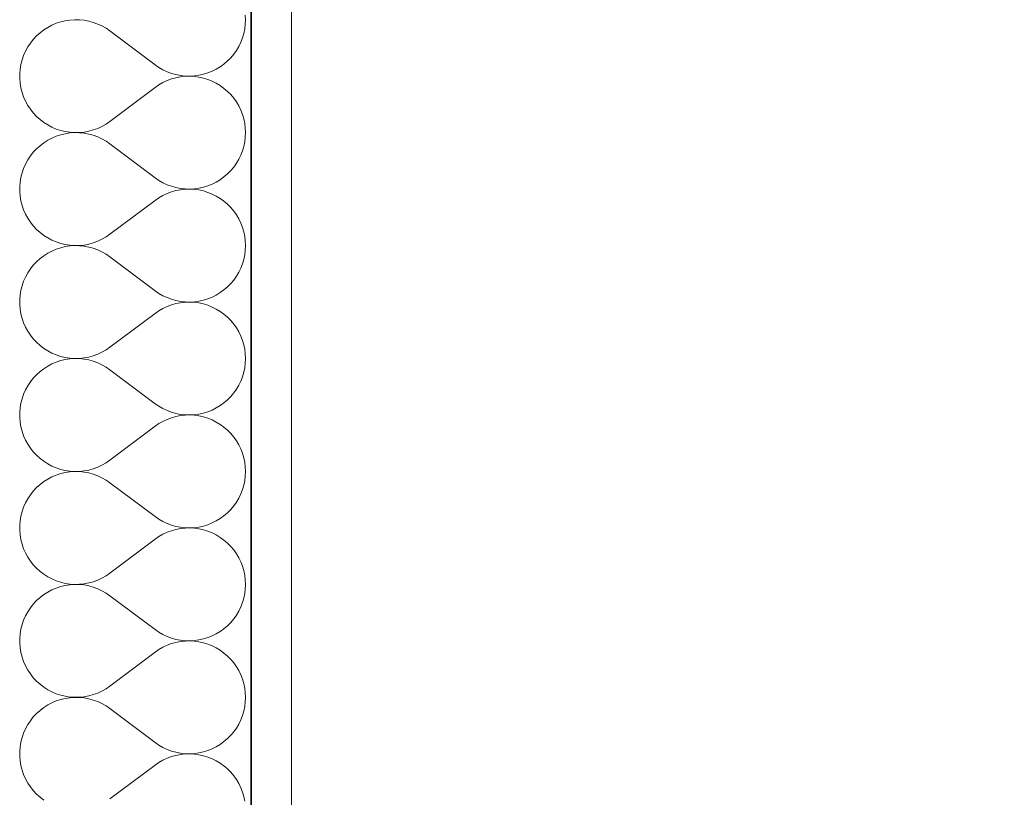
# Model space of a CAD drawing. Header units: millimetres. Extents: x -1465 to 393277, y -3788 to 454312.
# Tile 925 of 958: x 378745 to 379244, y 369971 to 370364. Entities that reach past the tile are written whole.
import ezdxf

# ---------------------------------------------------------------- set-up
doc = ezdxf.new("R2010")
doc.units = ezdxf.units.MM
doc.layers.add('- A - ocieplenie', color=8, linetype='Continuous')
doc.layers.add('z JAN', color=8, linetype='Continuous')

# ---------------------------------------------------------------- blocks, each defined once
blk = doc.blocks.new('*X32')
at = {"layer": '- A - ocieplenie', "linetype": 'Continuous', "lineweight": 13, "ltscale": 100}
for p, q in [((49818.48, 396774.26), (49816.28, 396773.33)), ((49820.75, 396775.01), (49818.48, 396774.26)), ((49823.07, 396775.56), (49820.75, 396775.01)), ((49825.43, 396775.92), (49823.07, 396775.56)), ((49827.81, 396776.08), (49825.43, 396775.92)), ((49830.2, 396776.04), (49827.81, 396776.08)), ((49832.57, 396775.8), (49830.2, 396776.04)), ((49834.92, 396775.36), (49832.57, 396775.8)), ((49837.22, 396774.73), (49834.92, 396775.36)), ((49839.46, 396773.91), (49837.22, 396774.73)), ((49914.24, 396776.09), (49914.14, 396778.43)), ((49914.14, 396773.75), (49914.24, 396776.09)), ((49810.26, 396769.49), (49808.49, 396767.89)), ((49812.16, 396770.94), (49810.26, 396769.49)), ((49814.17, 396772.22), (49812.16, 396770.94)), ((49816.28, 396773.33), (49814.17, 396772.22)), ((49841.63, 396772.91), (49839.46, 396773.91)), ((49843.7, 396771.72), (49841.63, 396772.91)), ((49845.67, 396770.37), (49843.7, 396771.72)), ((49845.67, 396770.37), (49868.52, 396753.23)), ((49913.38, 396769.13), (49913.86, 396771.42)), ((49913.86, 396771.42), (49914.14, 396773.75)), ((49805.38, 396764.27), (49804.06, 396762.28)), ((49806.86, 396766.15), (49805.38, 396764.27)), ((49808.49, 396767.89), (49806.86, 396766.15)), ((49910.85, 396762.59), (49911.87, 396764.7)), ((49911.87, 396764.7), (49912.72, 396766.88)), ((49912.72, 396766.88), (49913.38, 396769.13)), ((49802.92, 396760.19), (49801.95, 396758.01)), ((49804.06, 396762.28), (49802.92, 396760.19)), ((49908.31, 396758.66), (49909.66, 396760.57)), ((49909.66, 396760.57), (49910.85, 396762.59)), ((49801.17, 396755.75), (49800.57, 396753.44)), ((49801.95, 396758.01), (49801.17, 396755.75)), ((49903.38, 396753.67), (49905.16, 396755.2)), ((49905.16, 396755.2), (49906.8, 396756.86)), ((49906.8, 396756.86), (49908.31, 396758.66)), ((49800.18, 396751.09), (49799.98, 396748.71)), ((49800.57, 396753.44), (49800.18, 396751.09)), ((49868.52, 396753.23), (49870.45, 396751.9)), ((49870.45, 396751.9), (49872.49, 396750.74)), ((49872.49, 396750.74), (49874.61, 396749.74)), ((49874.61, 396749.74), (49876.8, 396748.93)), ((49895.21, 396749.16), (49897.39, 396750.03)), ((49897.39, 396750.03), (49899.48, 396751.08)), ((49899.48, 396751.08), (49901.48, 396752.29)), ((49901.48, 396752.29), (49903.38, 396753.67)), ((49799.98, 396748.71), (49799.98, 396746.32)), ((49799.98, 396746.32), (49800.18, 396743.94)), ((49872.49, 396744.29), (49870.45, 396743.13)), ((49874.61, 396745.29), (49872.49, 396744.29)), ((49876.8, 396746.11), (49874.61, 396745.29)), ((49876.8, 396748.93), (49879.06, 396748.29)), ((49879.06, 396746.74), (49876.8, 396746.11)), ((49879.06, 396748.29), (49881.36, 396747.84)), ((49881.36, 396747.19), (49879.06, 396746.74)), ((49881.36, 396747.84), (49883.69, 396747.59)), ((49883.69, 396747.45), (49881.36, 396747.19)), ((49883.69, 396747.59), (49886.03, 396747.52)), ((49886.03, 396747.51), (49883.69, 396747.45)), ((49886.03, 396747.52), (49888.37, 396747.64)), ((49888.37, 396747.39), (49886.03, 396747.51)), ((49888.37, 396747.64), (49890.69, 396747.96)), ((49890.69, 396747.07), (49888.37, 396747.39)), ((49890.69, 396747.96), (49892.97, 396748.47)), ((49892.97, 396746.57), (49890.69, 396747.07)), ((49892.97, 396748.47), (49895.21, 396749.16)), ((49895.21, 396745.87), (49892.97, 396746.57)), ((49897.39, 396745), (49895.21, 396745.87)), ((49899.48, 396743.95), (49897.39, 396745)), ((49800.18, 396743.94), (49800.57, 396741.59)), ((49800.57, 396741.59), (49801.17, 396739.28)), ((49845.67, 396724.66), (49868.52, 396741.8)), ((49870.45, 396743.13), (49868.52, 396741.8)), ((49901.48, 396742.74), (49899.48, 396743.95)), ((49903.38, 396741.36), (49901.48, 396742.74)), ((49905.16, 396739.84), (49903.38, 396741.36)), ((49906.8, 396738.17), (49905.16, 396739.84)), ((49801.17, 396739.28), (49801.95, 396737.02)), ((49801.95, 396737.02), (49802.92, 396734.84)), ((49802.92, 396734.84), (49804.06, 396732.75)), ((49908.31, 396736.37), (49906.8, 396738.17)), ((49909.66, 396734.46), (49908.31, 396736.37)), ((49910.85, 396732.44), (49909.66, 396734.46)), ((49804.06, 396732.75), (49805.38, 396730.76)), ((49805.38, 396730.76), (49806.86, 396728.89)), ((49911.87, 396730.34), (49910.85, 396732.44)), ((49912.72, 396728.15), (49911.87, 396730.34)), ((49806.86, 396728.89), (49808.49, 396727.14)), ((49808.49, 396727.14), (49810.26, 396725.54)), ((49810.26, 396725.54), (49812.16, 396724.1)), ((49843.7, 396723.31), (49845.67, 396724.66)), ((49913.38, 396725.9), (49912.72, 396728.15)), ((49913.86, 396723.61), (49913.38, 396725.9)), ((49812.16, 396724.1), (49814.17, 396722.81)), ((49814.17, 396722.81), (49816.28, 396721.7)), ((49816.28, 396721.7), (49818.48, 396720.77)), ((49818.48, 396720.77), (49820.75, 396720.02)), ((49820.75, 396720.02), (49823.07, 396719.47)), ((49823.07, 396719.47), (49825.43, 396719.11)), ((49832.57, 396719.23), (49834.92, 396719.67)), ((49834.92, 396719.67), (49837.22, 396720.3)), ((49837.22, 396720.3), (49839.46, 396721.12)), ((49839.46, 396721.12), (49841.63, 396722.13)), ((49841.63, 396722.13), (49843.7, 396723.31)), ((49914.14, 396721.29), (49913.86, 396723.61)), ((49914.24, 396718.94), (49914.14, 396721.29)), ((49814.17, 396715.08), (49812.16, 396713.79)), ((49816.28, 396716.19), (49814.17, 396715.08)), ((49818.48, 396717.12), (49816.28, 396716.19)), ((49820.75, 396717.87), (49818.48, 396717.12)), ((49823.07, 396718.42), (49820.75, 396717.87)), ((49825.43, 396718.78), (49823.07, 396718.42)), ((49825.43, 396719.11), (49827.81, 396718.95)), ((49827.81, 396718.94), (49825.43, 396718.78)), ((49827.81, 396718.95), (49830.2, 396718.99)), ((49830.2, 396718.9), (49827.81, 396718.94)), ((49830.2, 396718.99), (49832.57, 396719.23)), ((49832.57, 396718.66), (49830.2, 396718.9)), ((49834.92, 396718.22), (49832.57, 396718.66)), ((49837.22, 396717.59), (49834.92, 396718.22)), ((49839.46, 396716.77), (49837.22, 396717.59)), ((49841.63, 396715.76), (49839.46, 396716.77)), ((49843.7, 396714.58), (49841.63, 396715.76)), ((49845.67, 396713.23), (49843.7, 396714.58)), ((49913.86, 396714.28), (49914.14, 396716.6)), ((49914.14, 396716.6), (49914.24, 396718.94)), ((49808.49, 396710.75), (49806.86, 396709)), ((49810.26, 396712.35), (49808.49, 396710.75)), ((49812.16, 396713.79), (49810.26, 396712.35)), ((49845.67, 396713.23), (49868.52, 396696.09)), ((49911.87, 396707.55), (49912.72, 396709.74)), ((49912.72, 396709.74), (49913.38, 396711.99)), ((49913.38, 396711.99), (49913.86, 396714.28)), ((49804.06, 396705.14), (49802.92, 396703.05)), ((49805.38, 396707.13), (49804.06, 396705.14)), ((49806.86, 396709), (49805.38, 396707.13)), ((49909.66, 396703.43), (49910.85, 396705.45)), ((49910.85, 396705.45), (49911.87, 396707.55)), ((49801.95, 396700.87), (49801.17, 396698.61)), ((49802.92, 396703.05), (49801.95, 396700.87)), ((49905.16, 396698.05), (49906.8, 396699.72)), ((49906.8, 396699.72), (49908.31, 396701.52)), ((49908.31, 396701.52), (49909.66, 396703.43)), ((49800.57, 396696.3), (49800.18, 396693.95)), ((49801.17, 396698.61), (49800.57, 396696.3)), ((49868.52, 396696.09), (49870.45, 396694.76)), ((49870.45, 396694.76), (49872.49, 396693.6)), ((49899.48, 396693.94), (49901.48, 396695.15)), ((49901.48, 396695.15), (49903.38, 396696.53)), ((49903.38, 396696.53), (49905.16, 396698.05)), ((49800.18, 396693.95), (49799.98, 396691.57)), ((49799.98, 396691.57), (49799.98, 396689.18)), ((49872.49, 396693.6), (49874.61, 396692.6)), ((49874.61, 396692.6), (49876.8, 396691.78)), ((49876.8, 396691.78), (49879.06, 396691.15)), ((49879.06, 396689.6), (49876.8, 396688.96)), ((49879.06, 396691.15), (49881.36, 396690.7)), ((49881.36, 396690.05), (49879.06, 396689.6)), ((49881.36, 396690.7), (49883.69, 396690.44)), ((49883.69, 396690.3), (49881.36, 396690.05)), ((49883.69, 396690.44), (49886.03, 396690.38)), ((49886.03, 396690.37), (49883.69, 396690.3)), ((49886.03, 396690.38), (49888.37, 396690.5)), ((49888.37, 396690.25), (49886.03, 396690.37)), ((49888.37, 396690.5), (49890.69, 396690.82)), ((49890.69, 396689.93), (49888.37, 396690.25)), ((49890.69, 396690.82), (49892.97, 396691.32)), ((49892.97, 396689.42), (49890.69, 396689.93)), ((49892.97, 396691.32), (49895.21, 396692.02)), ((49895.21, 396692.02), (49897.39, 396692.89)), ((49897.39, 396692.89), (49899.48, 396693.94)), ((49799.98, 396689.18), (49800.18, 396686.8)), ((49800.18, 396686.8), (49800.57, 396684.45)), ((49845.67, 396667.52), (49868.52, 396684.66)), ((49870.45, 396685.99), (49868.52, 396684.66)), ((49872.49, 396687.15), (49870.45, 396685.99)), ((49874.61, 396688.15), (49872.49, 396687.15)), ((49876.8, 396688.96), (49874.61, 396688.15)), ((49895.21, 396688.73), (49892.97, 396689.42)), ((49897.39, 396687.86), (49895.21, 396688.73)), ((49899.48, 396686.81), (49897.39, 396687.86)), ((49901.48, 396685.6), (49899.48, 396686.81)), ((49903.38, 396684.22), (49901.48, 396685.6)), ((49800.57, 396684.45), (49801.17, 396682.14)), ((49801.17, 396682.14), (49801.95, 396679.88)), ((49801.95, 396679.88), (49802.92, 396677.7)), ((49905.16, 396682.69), (49903.38, 396684.22)), ((49906.8, 396681.03), (49905.16, 396682.69)), ((49908.31, 396679.23), (49906.8, 396681.03)), ((49802.92, 396677.7), (49804.06, 396675.61)), ((49804.06, 396675.61), (49805.38, 396673.62)), ((49909.66, 396677.32), (49908.31, 396679.23)), ((49910.85, 396675.3), (49909.66, 396677.32)), ((49911.87, 396673.19), (49910.85, 396675.3)), ((49805.38, 396673.62), (49806.86, 396671.74)), ((49806.86, 396671.74), (49808.49, 396670)), ((49808.49, 396670), (49810.26, 396668.4)), ((49912.72, 396671.01), (49911.87, 396673.19)), ((49913.38, 396668.76), (49912.72, 396671.01)), ((49810.26, 396668.4), (49812.16, 396666.95)), ((49812.16, 396666.95), (49814.17, 396665.67)), ((49814.17, 396665.67), (49816.28, 396664.56)), ((49816.28, 396664.56), (49818.48, 396663.63)), ((49839.46, 396663.98), (49841.63, 396664.98)), ((49841.63, 396664.98), (49843.7, 396666.17)), ((49843.7, 396666.17), (49845.67, 396667.52)), ((49913.86, 396666.47), (49913.38, 396668.76)), ((49914.14, 396664.14), (49913.86, 396666.47)), ((49818.48, 396659.98), (49816.28, 396659.05)), ((49818.48, 396663.63), (49820.75, 396662.88)), ((49820.75, 396660.72), (49818.48, 396659.98)), ((49820.75, 396662.88), (49823.07, 396662.33)), ((49823.07, 396661.28), (49820.75, 396660.72)), ((49823.07, 396662.33), (49825.43, 396661.97)), ((49825.43, 396661.63), (49823.07, 396661.28)), ((49825.43, 396661.97), (49827.81, 396661.81)), ((49827.81, 396661.79), (49825.43, 396661.63)), ((49827.81, 396661.81), (49830.2, 396661.85)), ((49830.2, 396661.75), (49827.81, 396661.79)), ((49830.2, 396661.85), (49832.57, 396662.09)), ((49832.57, 396661.51), (49830.2, 396661.75)), ((49832.57, 396662.09), (49834.92, 396662.53)), ((49834.92, 396661.08), (49832.57, 396661.51)), ((49834.92, 396662.53), (49837.22, 396663.16)), ((49837.22, 396660.45), (49834.92, 396661.08)), ((49837.22, 396663.16), (49839.46, 396663.98)), ((49839.46, 396659.63), (49837.22, 396660.45)), ((49841.63, 396658.62), (49839.46, 396659.63)), ((49914.24, 396661.8), (49914.14, 396664.14)), ((49914.14, 396659.46), (49914.24, 396661.8)), ((49810.26, 396655.2), (49808.49, 396653.6)), ((49812.16, 396656.65), (49810.26, 396655.2)), ((49814.17, 396657.94), (49812.16, 396656.65)), ((49816.28, 396659.05), (49814.17, 396657.94)), ((49843.7, 396657.44), (49841.63, 396658.62)), ((49845.67, 396656.09), (49843.7, 396657.44)), ((49845.67, 396656.09), (49868.52, 396638.94)), ((49912.72, 396652.6), (49913.38, 396654.84)), ((49913.38, 396654.84), (49913.86, 396657.14)), ((49913.86, 396657.14), (49914.14, 396659.46)), ((49805.38, 396649.99), (49804.06, 396648)), ((49806.86, 396651.86), (49805.38, 396649.99)), ((49808.49, 396653.6), (49806.86, 396651.86)), ((49910.85, 396648.3), (49911.87, 396650.41)), ((49911.87, 396650.41), (49912.72, 396652.6)), ((49802.92, 396645.9), (49801.95, 396643.72)), ((49804.06, 396648), (49802.92, 396645.9)), ((49908.31, 396644.37), (49909.66, 396646.29)), ((49909.66, 396646.29), (49910.85, 396648.3)), ((49801.17, 396641.47), (49800.57, 396639.16)), ((49801.95, 396643.72), (49801.17, 396641.47)), ((49903.38, 396639.38), (49905.16, 396640.91)), ((49905.16, 396640.91), (49906.8, 396642.58)), ((49906.8, 396642.58), (49908.31, 396644.37)), ((49800.18, 396636.8), (49799.98, 396634.42)), ((49800.57, 396639.16), (49800.18, 396636.8)), ((49868.52, 396638.94), (49870.45, 396637.62)), ((49870.45, 396637.62), (49872.49, 396636.45)), ((49872.49, 396636.45), (49874.61, 396635.46)), ((49874.61, 396635.46), (49876.8, 396634.64)), ((49892.97, 396634.18), (49895.21, 396634.87)), ((49895.21, 396634.87), (49897.39, 396635.74)), ((49897.39, 396635.74), (49899.48, 396636.79)), ((49899.48, 396636.79), (49901.48, 396638.01)), ((49901.48, 396638.01), (49903.38, 396639.38)), ((49799.98, 396634.42), (49799.98, 396632.04)), ((49799.98, 396632.04), (49800.18, 396629.66)), ((49872.49, 396630.01), (49870.45, 396628.84)), ((49874.61, 396631), (49872.49, 396630.01)), ((49876.8, 396631.82), (49874.61, 396631)), ((49876.8, 396634.64), (49879.06, 396634.01)), ((49879.06, 396632.46), (49876.8, 396631.82)), ((49879.06, 396634.01), (49881.36, 396633.56)), ((49881.36, 396632.9), (49879.06, 396632.46)), ((49881.36, 396633.56), (49883.69, 396633.3)), ((49883.69, 396633.16), (49881.36, 396632.9)), ((49883.69, 396633.3), (49886.03, 396633.23)), ((49886.03, 396633.23), (49883.69, 396633.16)), ((49886.03, 396633.23), (49888.37, 396633.36)), ((49888.37, 396633.1), (49886.03, 396633.23)), ((49888.37, 396633.36), (49890.69, 396633.68)), ((49890.69, 396632.79), (49888.37, 396633.1)), ((49890.69, 396633.68), (49892.97, 396634.18)), ((49892.97, 396632.28), (49890.69, 396632.79)), ((49895.21, 396631.59), (49892.97, 396632.28)), ((49897.39, 396630.72), (49895.21, 396631.59)), ((49899.48, 396629.67), (49897.39, 396630.72)), ((49800.18, 396629.66), (49800.57, 396627.31)), ((49800.57, 396627.31), (49801.17, 396624.99)), ((49801.17, 396624.99), (49801.95, 396622.74)), ((49845.67, 396610.37), (49868.52, 396627.52)), ((49870.45, 396628.84), (49868.52, 396627.52)), ((49901.48, 396628.45), (49899.48, 396629.67)), ((49903.38, 396627.08), (49901.48, 396628.45)), ((49905.16, 396625.55), (49903.38, 396627.08)), ((49906.8, 396623.88), (49905.16, 396625.55)), ((49801.95, 396622.74), (49802.92, 396620.56)), ((49802.92, 396620.56), (49804.06, 396618.46)), ((49908.31, 396622.09), (49906.8, 396623.88)), ((49909.66, 396620.18), (49908.31, 396622.09)), ((49910.85, 396618.16), (49909.66, 396620.18)), ((49804.06, 396618.46), (49805.38, 396616.47)), ((49805.38, 396616.47), (49806.86, 396614.6)), ((49911.87, 396616.05), (49910.85, 396618.16)), ((49912.72, 396613.86), (49911.87, 396616.05)), ((49806.86, 396614.6), (49808.49, 396612.86)), ((49808.49, 396612.86), (49810.26, 396611.26)), ((49810.26, 396611.26), (49812.16, 396609.81)), ((49812.16, 396609.81), (49814.17, 396608.53)), ((49843.7, 396609.02), (49845.67, 396610.37)), ((49913.38, 396611.62), (49912.72, 396613.86)), ((49913.86, 396609.32), (49913.38, 396611.62)), ((49814.17, 396608.53), (49816.28, 396607.41)), ((49816.28, 396607.41), (49818.48, 396606.48)), ((49818.48, 396606.48), (49820.75, 396605.74)), ((49820.75, 396605.74), (49823.07, 396605.18)), ((49823.07, 396605.18), (49825.43, 396604.83)), ((49825.43, 396604.83), (49827.81, 396604.67)), ((49830.2, 396604.71), (49832.57, 396604.95)), ((49832.57, 396604.95), (49834.92, 396605.38)), ((49834.92, 396605.38), (49837.22, 396606.01)), ((49837.22, 396606.01), (49839.46, 396606.84)), ((49839.46, 396606.84), (49841.63, 396607.84)), ((49841.63, 396607.84), (49843.7, 396609.02)), ((49914.14, 396607), (49913.86, 396609.32)), ((49914.24, 396604.66), (49914.14, 396607)), ((49814.17, 396600.79), (49812.16, 396599.51)), ((49816.28, 396601.9), (49814.17, 396600.79)), ((49818.48, 396602.84), (49816.28, 396601.9)), ((49820.75, 396603.58), (49818.48, 396602.84)), ((49823.07, 396604.13), (49820.75, 396603.58)), ((49825.43, 396604.49), (49823.07, 396604.13)), ((49827.81, 396604.65), (49825.43, 396604.49)), ((49827.81, 396604.67), (49830.2, 396604.71)), ((49830.2, 396604.61), (49827.81, 396604.65)), ((49832.57, 396604.37), (49830.2, 396604.61)), ((49834.92, 396603.93), (49832.57, 396604.37)), ((49837.22, 396603.3), (49834.92, 396603.93)), ((49839.46, 396602.48), (49837.22, 396603.3)), ((49841.63, 396601.48), (49839.46, 396602.48)), ((49843.7, 396600.3), (49841.63, 396601.48)), ((49845.67, 396598.94), (49843.7, 396600.3)), ((49913.38, 396597.7), (49913.86, 396599.99)), ((49913.86, 396599.99), (49914.14, 396602.32)), ((49914.14, 396602.32), (49914.24, 396604.66)), ((49808.49, 396596.46), (49806.86, 396594.72)), ((49810.26, 396598.06), (49808.49, 396596.46)), ((49812.16, 396599.51), (49810.26, 396598.06)), ((49845.67, 396598.94), (49868.52, 396581.8)), ((49911.87, 396593.27), (49912.72, 396595.45)), ((49912.72, 396595.45), (49913.38, 396597.7)), ((49804.06, 396590.85), (49802.92, 396588.76)), ((49805.38, 396592.84), (49804.06, 396590.85)), ((49806.86, 396594.72), (49805.38, 396592.84)), ((49909.66, 396589.14), (49910.85, 396591.16)), ((49910.85, 396591.16), (49911.87, 396593.27)), ((49801.95, 396586.58), (49801.17, 396584.33)), ((49802.92, 396588.76), (49801.95, 396586.58)), ((49905.16, 396583.77), (49906.8, 396585.43)), ((49906.8, 396585.43), (49908.31, 396587.23)), ((49908.31, 396587.23), (49909.66, 396589.14)), ((49800.57, 396582.01), (49800.18, 396579.66)), ((49801.17, 396584.33), (49800.57, 396582.01)), ((49868.52, 396581.8), (49870.45, 396580.47)), ((49870.45, 396580.47), (49872.49, 396579.31)), ((49899.48, 396579.65), (49901.48, 396580.87)), ((49901.48, 396580.87), (49903.38, 396582.24)), ((49903.38, 396582.24), (49905.16, 396583.77)), ((49800.18, 396579.66), (49799.98, 396577.28)), ((49799.98, 396577.28), (49799.98, 396574.89)), ((49799.98, 396574.89), (49800.18, 396572.52)), ((49872.49, 396579.31), (49874.61, 396578.32)), ((49874.61, 396578.32), (49876.8, 396577.5)), ((49876.8, 396577.5), (49879.06, 396576.86)), ((49879.06, 396575.31), (49876.8, 396574.68)), ((49879.06, 396576.86), (49881.36, 396576.41)), ((49881.36, 396575.76), (49879.06, 396575.31)), ((49881.36, 396576.41), (49883.69, 396576.16)), ((49883.69, 396576.02), (49881.36, 396575.76)), ((49883.69, 396576.16), (49886.03, 396576.09)), ((49886.03, 396576.09), (49883.69, 396576.02)), ((49886.03, 396576.09), (49888.37, 396576.22)), ((49888.37, 396575.96), (49886.03, 396576.09)), ((49888.37, 396576.22), (49890.69, 396576.53)), ((49890.69, 396575.64), (49888.37, 396575.96)), ((49890.69, 396576.53), (49892.97, 396577.04)), ((49892.97, 396575.14), (49890.69, 396575.64)), ((49892.97, 396577.04), (49895.21, 396577.73)), ((49895.21, 396574.45), (49892.97, 396575.14)), ((49895.21, 396577.73), (49897.39, 396578.6)), ((49897.39, 396578.6), (49899.48, 396579.65)), ((49800.18, 396572.52), (49800.57, 396570.16)), ((49800.57, 396570.16), (49801.17, 396567.85)), ((49845.67, 396553.23), (49868.52, 396570.37)), ((49870.45, 396571.7), (49868.52, 396570.37)), ((49872.49, 396572.87), (49870.45, 396571.7)), ((49874.61, 396573.86), (49872.49, 396572.87)), ((49876.8, 396574.68), (49874.61, 396573.86)), ((49897.39, 396573.57), (49895.21, 396574.45)), ((49899.48, 396572.53), (49897.39, 396573.57)), ((49901.48, 396571.31), (49899.48, 396572.53)), ((49903.38, 396569.93), (49901.48, 396571.31)), ((49905.16, 396568.41), (49903.38, 396569.93)), ((49801.17, 396567.85), (49801.95, 396565.6)), ((49801.95, 396565.6), (49802.92, 396563.41)), ((49906.8, 396566.74), (49905.16, 396568.41)), ((49908.31, 396564.95), (49906.8, 396566.74)), ((49909.66, 396563.03), (49908.31, 396564.95)), ((49802.92, 396563.41), (49804.06, 396561.32)), ((49804.06, 396561.32), (49805.38, 396559.33)), ((49910.85, 396561.01), (49909.66, 396563.03)), ((49911.87, 396558.91), (49910.85, 396561.01)), ((49805.38, 396559.33), (49806.86, 396557.46)), ((49806.86, 396557.46), (49808.49, 396555.72)), ((49808.49, 396555.72), (49810.26, 396554.11)), ((49912.72, 396556.72), (49911.87, 396558.91)), ((49913.38, 396554.48), (49912.72, 396556.72)), ((49810.26, 396554.11), (49812.16, 396552.67)), ((49812.16, 396552.67), (49814.17, 396551.38)), ((49814.17, 396551.38), (49816.28, 396550.27)), ((49816.28, 396550.27), (49818.48, 396549.34)), ((49839.46, 396549.69), (49841.63, 396550.7)), ((49841.63, 396550.7), (49843.7, 396551.88)), ((49843.7, 396551.88), (49845.67, 396553.23)), ((49913.86, 396552.18), (49913.38, 396554.48)), ((49914.14, 396549.86), (49913.86, 396552.18)), ((49818.48, 396545.69), (49816.28, 396544.76)), ((49818.48, 396549.34), (49820.75, 396548.59)), ((49820.75, 396546.44), (49818.48, 396545.69)), ((49820.75, 396548.59), (49823.07, 396548.04)), ((49823.07, 396546.99), (49820.75, 396546.44)), ((49823.07, 396548.04), (49825.43, 396547.68)), ((49825.43, 396547.35), (49823.07, 396546.99)), ((49825.43, 396547.68), (49827.81, 396547.53)), ((49827.81, 396547.51), (49825.43, 396547.35)), ((49827.81, 396547.53), (49830.2, 396547.57)), ((49830.2, 396547.47), (49827.81, 396547.51)), ((49830.2, 396547.57), (49832.57, 396547.8)), ((49832.57, 396547.23), (49830.2, 396547.47)), ((49832.57, 396547.8), (49834.92, 396548.24)), ((49834.92, 396546.79), (49832.57, 396547.23)), ((49834.92, 396548.24), (49837.22, 396548.87)), ((49837.22, 396546.16), (49834.92, 396546.79)), ((49837.22, 396548.87), (49839.46, 396549.69)), ((49839.46, 396545.34), (49837.22, 396546.16)), ((49841.63, 396544.34), (49839.46, 396545.34)), ((49913.86, 396542.85), (49914.14, 396545.18)), ((49914.24, 396547.52), (49914.14, 396549.86)), ((49914.14, 396545.18), (49914.24, 396547.52)), ((49810.26, 396540.92), (49808.49, 396539.32)), ((49812.16, 396542.37), (49810.26, 396540.92)), ((49814.17, 396543.65), (49812.16, 396542.37)), ((49816.28, 396544.76), (49814.17, 396543.65)), ((49843.7, 396543.15), (49841.63, 396544.34)), ((49845.67, 396541.8), (49843.7, 396543.15)), ((49845.67, 396541.8), (49868.52, 396524.66)), ((49912.72, 396538.31), (49913.38, 396540.56)), ((49913.38, 396540.56), (49913.86, 396542.85)), ((49805.38, 396535.7), (49804.06, 396533.71)), ((49806.86, 396537.57), (49805.38, 396535.7)), ((49808.49, 396539.32), (49806.86, 396537.57)), ((49910.85, 396534.02), (49911.87, 396536.13)), ((49911.87, 396536.13), (49912.72, 396538.31)), ((49802.92, 396531.62), (49801.95, 396529.44)), ((49804.06, 396533.71), (49802.92, 396531.62)), ((49906.8, 396528.29), (49908.31, 396530.09)), ((49908.31, 396530.09), (49909.66, 396532)), ((49909.66, 396532), (49910.85, 396534.02)), ((49801.17, 396527.18), (49800.57, 396524.87)), ((49801.95, 396529.44), (49801.17, 396527.18)), ((49901.48, 396523.72), (49903.38, 396525.1)), ((49903.38, 396525.1), (49905.16, 396526.62)), ((49905.16, 396526.62), (49906.8, 396528.29)), ((49800.18, 396522.52), (49799.98, 396520.14)), ((49799.98, 396520.14), (49799.98, 396517.75)), ((49800.57, 396524.87), (49800.18, 396522.52)), ((49868.52, 396524.66), (49870.45, 396523.33)), ((49870.45, 396523.33), (49872.49, 396522.17)), ((49872.49, 396522.17), (49874.61, 396521.17)), ((49874.61, 396521.17), (49876.8, 396520.35)), ((49876.8, 396520.35), (49879.06, 396519.72)), ((49892.97, 396519.9), (49895.21, 396520.59)), ((49895.21, 396520.59), (49897.39, 396521.46)), ((49897.39, 396521.46), (49899.48, 396522.51)), ((49899.48, 396522.51), (49901.48, 396523.72)), ((49799.98, 396517.75), (49800.18, 396515.37)), ((49800.18, 396515.37), (49800.57, 396513.02)), ((49872.49, 396515.72), (49870.45, 396514.56)), ((49874.61, 396516.72), (49872.49, 396515.72)), ((49876.8, 396517.54), (49874.61, 396516.72)), ((49879.06, 396518.17), (49876.8, 396517.54)), ((49879.06, 396519.72), (49881.36, 396519.27)), ((49881.36, 396518.62), (49879.06, 396518.17)), ((49881.36, 396519.27), (49883.69, 396519.01)), ((49883.69, 396518.88), (49881.36, 396518.62)), ((49883.69, 396519.01), (49886.03, 396518.95)), ((49886.03, 396518.94), (49883.69, 396518.88)), ((49886.03, 396518.95), (49888.37, 396519.07)), ((49888.37, 396518.82), (49886.03, 396518.94)), ((49888.37, 396519.07), (49890.69, 396519.39)), ((49890.69, 396518.5), (49888.37, 396518.82)), ((49890.69, 396519.39), (49892.97, 396519.9)), ((49892.97, 396517.99), (49890.69, 396518.5)), ((49895.21, 396517.3), (49892.97, 396517.99)), ((49897.39, 396516.43), (49895.21, 396517.3)), ((49899.48, 396515.38), (49897.39, 396516.43)), ((49901.48, 396514.17), (49899.48, 396515.38)), ((49800.57, 396513.02), (49801.17, 396510.71)), ((49801.17, 396510.71), (49801.95, 396508.45)), ((49845.67, 396496.09), (49868.52, 396513.23)), ((49870.45, 396514.56), (49868.52, 396513.23)), ((49903.38, 396512.79), (49901.48, 396514.17)), ((49905.16, 396511.27), (49903.38, 396512.79)), ((49906.8, 396509.6), (49905.16, 396511.27)), ((49801.95, 396508.45), (49802.92, 396506.27)), ((49802.92, 396506.27), (49804.06, 396504.18)), ((49908.31, 396507.8), (49906.8, 396509.6)), ((49909.66, 396505.89), (49908.31, 396507.8)), ((49910.85, 396503.87), (49909.66, 396505.89)), ((49804.06, 396504.18), (49805.38, 396502.19)), ((49805.38, 396502.19), (49806.86, 396500.32)), ((49806.86, 396500.32), (49808.49, 396498.57)), ((49911.87, 396501.76), (49910.85, 396503.87)), ((49912.72, 396499.58), (49911.87, 396501.76)), ((49808.49, 396498.57), (49810.26, 396496.97)), ((49810.26, 396496.97), (49812.16, 396495.52)), ((49812.16, 396495.52), (49814.17, 396494.24)), ((49843.7, 396494.74), (49845.67, 396496.09)), ((49913.38, 396497.33), (49912.72, 396499.58)), ((49913.86, 396495.04), (49913.38, 396497.33)), ((49814.17, 396494.24), (49816.28, 396493.13)), ((49816.28, 396493.13), (49818.48, 396492.2)), ((49818.48, 396492.2), (49820.75, 396491.45)), ((49820.75, 396491.45), (49823.07, 396490.9)), ((49823.07, 396490.9), (49825.43, 396490.54)), ((49825.43, 396490.21), (49823.07, 396489.85)), ((49825.43, 396490.54), (49827.81, 396490.38)), ((49827.81, 396490.36), (49825.43, 396490.21)), ((49827.81, 396490.38), (49830.2, 396490.42)), ((49830.2, 396490.32), (49827.81, 396490.36)), ((49830.2, 396490.42), (49832.57, 396490.66)), ((49832.57, 396490.09), (49830.2, 396490.32)), ((49832.57, 396490.66), (49834.92, 396491.1)), ((49834.92, 396491.1), (49837.22, 396491.73)), ((49837.22, 396491.73), (49839.46, 396492.55)), ((49839.46, 396492.55), (49841.63, 396493.55)), ((49841.63, 396493.55), (49843.7, 396494.74)), ((49914.14, 396492.71), (49913.86, 396495.04)), ((49914.24, 396490.37), (49914.14, 396492.71)), ((49914.14, 396488.03), (49914.24, 396490.37)), ((49812.16, 396485.22), (49810.26, 396483.78)), ((49814.17, 396486.51), (49812.16, 396485.22)), ((49816.28, 396487.62), (49814.17, 396486.51)), ((49818.48, 396488.55), (49816.28, 396487.62)), ((49820.75, 396489.29), (49818.48, 396488.55)), ((49823.07, 396489.85), (49820.75, 396489.29)), ((49834.92, 396489.65), (49832.57, 396490.09)), ((49837.22, 396489.02), (49834.92, 396489.65)), ((49839.46, 396488.2), (49837.22, 396489.02)), ((49841.63, 396487.19), (49839.46, 396488.2)), ((49843.7, 396486.01), (49841.63, 396487.19)), ((49845.67, 396484.66), (49843.7, 396486.01)), ((49913.38, 396483.41), (49913.86, 396485.71)), ((49913.86, 396485.71), (49914.14, 396488.03)), ((49806.86, 396480.43), (49805.38, 396478.56)), ((49808.49, 396482.17), (49806.86, 396480.43)), ((49810.26, 396483.78), (49808.49, 396482.17)), ((49845.67, 396484.66), (49868.52, 396467.52)), ((49911.87, 396478.98), (49912.72, 396481.17)), ((49912.72, 396481.17), (49913.38, 396483.41)), ((49804.06, 396476.57), (49802.92, 396474.48)), ((49805.38, 396478.56), (49804.06, 396476.57)), ((49909.66, 396474.86), (49910.85, 396476.88)), ((49910.85, 396476.88), (49911.87, 396478.98)), ((49801.95, 396472.29), (49801.17, 396470.04)), ((49802.92, 396474.48), (49801.95, 396472.29)), ((49905.16, 396469.48), (49906.8, 396471.15)), ((49906.8, 396471.15), (49908.31, 396472.94)), ((49908.31, 396472.94), (49909.66, 396474.86)), ((49800.18, 396465.37), (49799.98, 396463)), ((49800.57, 396467.73), (49800.18, 396465.37)), ((49801.17, 396470.04), (49800.57, 396467.73)), ((49868.52, 396467.52), (49870.45, 396466.19)), ((49870.45, 396466.19), (49872.49, 396465.02)), ((49897.39, 396464.32), (49899.48, 396465.36)), ((49899.48, 396465.36), (49901.48, 396466.58)), ((49901.48, 396466.58), (49903.38, 396467.96)), ((49903.38, 396467.96), (49905.16, 396469.48)), ((49799.98, 396463), (49799.98, 396460.61)), ((49799.98, 396460.61), (49800.18, 396458.23)), ((49872.49, 396465.02), (49874.61, 396464.03)), ((49874.61, 396464.03), (49876.8, 396463.21)), ((49876.8, 396460.39), (49874.61, 396459.57)), ((49876.8, 396463.21), (49879.06, 396462.58)), ((49879.06, 396461.03), (49876.8, 396460.39)), ((49879.06, 396462.58), (49881.36, 396462.13)), ((49881.36, 396461.48), (49879.06, 396461.03)), ((49881.36, 396462.13), (49883.69, 396461.87)), ((49883.69, 396461.73), (49881.36, 396461.48)), ((49883.69, 396461.87), (49886.03, 396461.8)), ((49886.03, 396461.8), (49883.69, 396461.73)), ((49886.03, 396461.8), (49888.37, 396461.93)), ((49888.37, 396461.67), (49886.03, 396461.8)), ((49888.37, 396461.93), (49890.69, 396462.25)), ((49890.69, 396461.36), (49888.37, 396461.67)), ((49890.69, 396462.25), (49892.97, 396462.75)), ((49892.97, 396460.85), (49890.69, 396461.36)), ((49892.97, 396462.75), (49895.21, 396463.44)), ((49895.21, 396460.16), (49892.97, 396460.85)), ((49895.21, 396463.44), (49897.39, 396464.32)), ((49800.18, 396458.23), (49800.57, 396455.88)), ((49800.57, 396455.88), (49801.17, 396453.56)), ((49845.67, 396438.94), (49868.52, 396456.09)), ((49870.45, 396457.42), (49868.52, 396456.09)), ((49872.49, 396458.58), (49870.45, 396457.42)), ((49874.61, 396459.57), (49872.49, 396458.58)), ((49897.39, 396459.29), (49895.21, 396460.16)), ((49899.48, 396458.24), (49897.39, 396459.29)), ((49901.48, 396457.02), (49899.48, 396458.24)), ((49903.38, 396455.65), (49901.48, 396457.02)), ((49905.16, 396454.12), (49903.38, 396455.65)), ((49801.17, 396453.56), (49801.95, 396451.31)), ((49801.95, 396451.31), (49802.92, 396449.13)), ((49906.8, 396452.46), (49905.16, 396454.12)), ((49908.31, 396450.66), (49906.8, 396452.46)), ((49909.66, 396448.75), (49908.31, 396450.66)), ((49802.92, 396449.13), (49804.06, 396447.04)), ((49804.06, 396447.04), (49805.38, 396445.05)), ((49910.85, 396446.73), (49909.66, 396448.75)), ((49911.87, 396444.62), (49910.85, 396446.73)), ((49805.38, 396445.05), (49806.86, 396443.17)), ((49806.86, 396443.17), (49808.49, 396441.43)), ((49808.49, 396441.43), (49810.26, 396439.83)), ((49912.72, 396442.44), (49911.87, 396444.62)), ((49913.38, 396440.19), (49912.72, 396442.44)), ((49810.26, 396439.83), (49812.16, 396438.38)), ((49812.16, 396438.38), (49814.17, 396437.1)), ((49814.17, 396437.1), (49816.28, 396435.99)), ((49816.28, 396435.99), (49818.48, 396435.05)), ((49837.22, 396434.59), (49839.46, 396435.41)), ((49839.46, 396435.41), (49841.63, 396436.41)), ((49841.63, 396436.41), (49843.7, 396437.59)), ((49843.7, 396437.59), (49845.67, 396438.94)), ((49913.86, 396437.9), (49913.38, 396440.19)), ((49914.14, 396435.57), (49913.86, 396437.9)), ((49914.24, 396433.23), (49914.14, 396435.57)), ((49816.28, 396430.48), (49814.17, 396429.36)), ((49818.48, 396431.41), (49816.28, 396430.48)), ((49818.48, 396435.05), (49820.75, 396434.31)), ((49820.75, 396432.15), (49818.48, 396431.41)), ((49820.75, 396434.31), (49823.07, 396433.76)), ((49823.07, 396432.71), (49820.75, 396432.15)), ((49823.07, 396433.76), (49825.43, 396433.4)), ((49825.43, 396433.06), (49823.07, 396432.71)), ((49825.43, 396433.4), (49827.81, 396433.24)), ((49827.81, 396433.22), (49825.43, 396433.06)), ((49827.81, 396433.24), (49830.2, 396433.28)), ((49830.2, 396433.18), (49827.81, 396433.22)), ((49830.2, 396433.28), (49832.57, 396433.52)), ((49832.57, 396432.94), (49830.2, 396433.18)), ((49832.57, 396433.52), (49834.92, 396433.96)), ((49834.92, 396432.51), (49832.57, 396432.94)), ((49834.92, 396433.96), (49837.22, 396434.59)), ((49837.22, 396431.88), (49834.92, 396432.51)), ((49839.46, 396431.05), (49837.22, 396431.88)), ((49841.63, 396430.05), (49839.46, 396431.05)), ((49913.86, 396428.57), (49914.14, 396430.89)), ((49914.14, 396430.89), (49914.24, 396433.23)), ((49810.26, 396426.63), (49808.49, 396425.03)), ((49812.16, 396428.08), (49810.26, 396426.63)), ((49814.17, 396429.36), (49812.16, 396428.08)), ((49843.7, 396428.87), (49841.63, 396430.05)), ((49845.67, 396427.52), (49843.7, 396428.87)), ((49845.67, 396427.52), (49868.52, 396410.37)), ((49912.72, 396424.03), (49913.38, 396426.27)), ((49913.38, 396426.27), (49913.86, 396428.57)), ((49805.38, 396421.42), (49804.06, 396419.43)), ((49806.86, 396423.29), (49805.38, 396421.42)), ((49808.49, 396425.03), (49806.86, 396423.29)), ((49910.85, 396419.73), (49911.87, 396421.84)), ((49911.87, 396421.84), (49912.72, 396424.03)), ((49802.92, 396417.33), (49801.95, 396415.15)), ((49804.06, 396419.43), (49802.92, 396417.33)), ((49906.8, 396414.01), (49908.31, 396415.8)), ((49908.31, 396415.8), (49909.66, 396417.71)), ((49909.66, 396417.71), (49910.85, 396419.73)), ((49800.57, 396410.58), (49800.18, 396408.23)), ((49801.17, 396412.9), (49800.57, 396410.58)), ((49801.95, 396415.15), (49801.17, 396412.9)), ((49901.48, 396409.44), (49903.38, 396410.81)), ((49903.38, 396410.81), (49905.16, 396412.34)), ((49905.16, 396412.34), (49906.8, 396414.01)), ((49800.18, 396408.23), (49799.98, 396405.85)), ((49799.98, 396405.85), (49799.98, 396403.47)), ((49868.52, 396410.37), (49870.45, 396409.05)), ((49870.45, 396409.05), (49872.49, 396407.88)), ((49872.49, 396407.88), (49874.61, 396406.89)), ((49874.61, 396406.89), (49876.8, 396406.07)), ((49876.8, 396406.07), (49879.06, 396405.43)), ((49879.06, 396405.43), (49881.36, 396404.99)), ((49890.69, 396405.1), (49892.97, 396405.61)), ((49892.97, 396405.61), (49895.21, 396406.3)), ((49895.21, 396406.3), (49897.39, 396407.17)), ((49897.39, 396407.17), (49899.48, 396408.22)), ((49899.48, 396408.22), (49901.48, 396409.44)), ((49799.98, 396403.47), (49800.18, 396401.09)), ((49800.18, 396401.09), (49800.57, 396398.73)), ((49872.49, 396401.44), (49870.45, 396400.27)), ((49874.61, 396402.43), (49872.49, 396401.44)), ((49876.8, 396403.25), (49874.61, 396402.43)), ((49879.06, 396403.88), (49876.8, 396403.25)), ((49881.36, 396404.33), (49879.06, 396403.88)), ((49881.36, 396404.99), (49883.69, 396404.73)), ((49883.69, 396404.59), (49881.36, 396404.33)), ((49883.69, 396404.73), (49886.03, 396404.66)), ((49886.03, 396404.66), (49883.69, 396404.59)), ((49886.03, 396404.66), (49888.37, 396404.79)), ((49888.37, 396404.53), (49886.03, 396404.66)), ((49888.37, 396404.79), (49890.69, 396405.1)), ((49890.69, 396404.21), (49888.37, 396404.53)), ((49892.97, 396403.71), (49890.69, 396404.21)), ((49895.21, 396403.02), (49892.97, 396403.71)), ((49897.39, 396402.15), (49895.21, 396403.02)), ((49899.48, 396401.1), (49897.39, 396402.15)), ((49901.48, 396399.88), (49899.48, 396401.1)), ((49800.57, 396398.73), (49801.17, 396396.42)), ((49801.17, 396396.42), (49801.95, 396394.17)), ((49845.67, 396381.8), (49868.52, 396398.94)), ((49870.45, 396400.27), (49868.52, 396398.94)), ((49903.38, 396398.51), (49901.48, 396399.88)), ((49905.16, 396396.98), (49903.38, 396398.51)), ((49906.8, 396395.31), (49905.16, 396396.98)), ((49801.95, 396394.17), (49802.92, 396391.99)), ((49802.92, 396391.99), (49804.06, 396389.89)), ((49908.31, 396393.52), (49906.8, 396395.31)), ((49909.66, 396391.6), (49908.31, 396393.52)), ((49910.85, 396389.59), (49909.66, 396391.6)), ((49804.06, 396389.89), (49805.38, 396387.9)), ((49805.38, 396387.9), (49806.86, 396386.03)), ((49806.86, 396386.03), (49808.49, 396384.29)), ((49911.87, 396387.48), (49910.85, 396389.59)), ((49912.72, 396385.29), (49911.87, 396387.48)), ((49808.49, 396384.29), (49810.26, 396382.69)), ((49810.26, 396382.69), (49812.16, 396381.24)), ((49913.38, 396383.05), (49912.72, 396385.29)), ((49913.86, 396380.75), (49913.38, 396383.05))]:
    blk.add_line(p, q, dxfattribs=at)

msp = doc.modelspace()

# ---------------------------------------------------------------- linework, layer by layer
at = {"layer": '- A - ocieplenie', "color": 8, "linetype": 'Continuous', "lineweight": 35, "ltscale": 100, "flags": 128}
msp.add_lwpolyline([(378862.39, 369651.04), (378862.39, 373033.6)], dxfattribs=at)
at = {"layer": 'z JAN', "color": 8, "linetype": 'Continuous', "lineweight": 13, "ltscale": 100, "flags": 128}
msp.add_lwpolyline([(378882.85, 369651.04), (378882.85, 373010.63), (378966.68, 373010.16), (378974.69, 374445.35), (379882.34, 374440.28), (379905.05, 372555.29), (379903.67, 372555.27), (380092.82, 356853.58), (378962.85, 356856.54), (378962.85, 369651.04)], close=True, dxfattribs=at)

# ---------------------------------------------------------------- block references
at = {"color": 8, "linetype": 'Continuous', "lineweight": 20, "ltscale": 100}
msp.add_blockref('*X32', (328945.29, -26411.59), dxfattribs=at)

doc.saveas('drawing.dxf')
